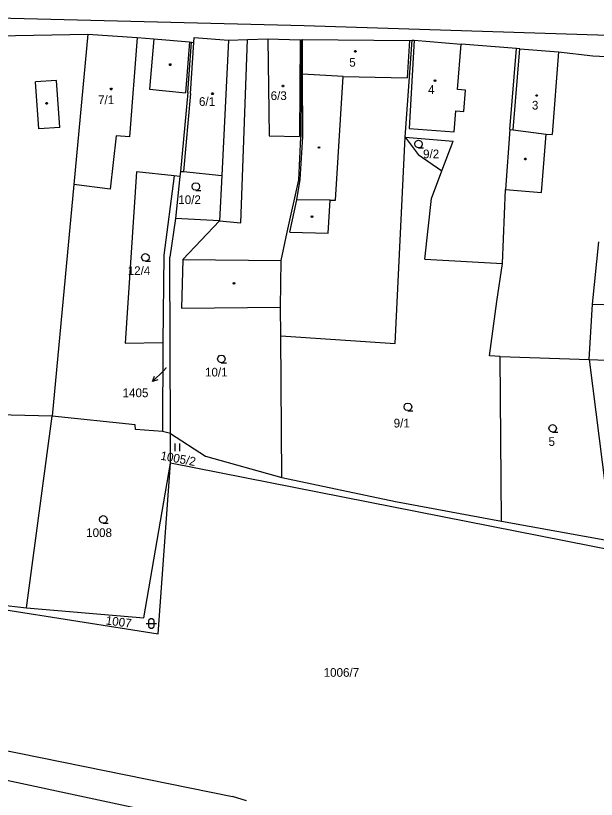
# Model space of a CAD drawing. Extents: x -852001 to -842497, y -1063614 to -1052182.
# Drawn here: x -849514.2 to -849400.5, y -1056500 to -1056346.6 of the extents above; entities that cross this region are included whole.
import ezdxf

# ---------------------------------------------------------------- set-up
doc = ezdxf.new("R2010")
doc.units = 0
for name, color, linetype in [('Default', 7, 'Continuous'), ('KN_HRANICE', 7, 'Continuous'), ('KN_KULTURY', 7, 'Continuous'), ('KN_PARCELY', 7, 'Continuous'), ('KN_SLUCKY', 7, 'Continuous')]:
    doc.layers.add(name, color=color, linetype=linetype)

# ---------------------------------------------------------------- blocks, each defined once
blk = doc.blocks.new('304')
at = {"layer": 'Default'}
blk.add_lwpolyline([(0, 0), (-0.38, 0.1), (-0.65, 0.37), (-0.75, 0.74), (-0.65, 1.11), (-0.38, 1.38), (-0.01, 1.48), (0.36, 1.38), (0.63, 1.11), (0.73, 0.73), (0.63, 0.35), (0.36, 0.08), (-0.02, -0.02), (0.98, -0.02)], dxfattribs=at)
blk = doc.blocks.new('306')
at = {"layer": 'Default'}
for p, q in [((-0.5, 1.5), (-0.5, 0)), ((0.5, 0), (0.5, 1.5))]:
    blk.add_line(p, q, dxfattribs=at)
blk = doc.blocks.new('316')
at = {"layer": 'Default'}
for points in [[(-0.5, 1.5), (-0.4, 1.79), (-0.15, 1.97), (0.16, 1.97), (0.41, 1.79), (0.51, 1.5), (0.51, 0.5), (0.41, 0.21), (0.16, 0.03), (-0.15, 0.03), (-0.4, 0.21), (-0.5, 0.5), (-0.5, 1.5)], [(-1, 1), (0.27, 1), (1, 1)]]:
    blk.add_lwpolyline(points, dxfattribs=at)
blk = doc.blocks.new('10292')
at = {"layer": 'Default'}
blk.add_line((0, 3), (0, 0), dxfattribs=at)
blk.add_lwpolyline([(-0.5, 2), (0, 3), (0.5, 2)], dxfattribs=at)
blk = doc.blocks.new('402')
at = {"layer": 'Default'}
blk.add_lwpolyline([(0.09, 0.15), (0.18, 0), (0.09, -0.15), (-0.09, -0.15), (-0.18, 0), (-0.09, 0.15), (0.09, 0.15)], dxfattribs=at)

msp = doc.modelspace()

# ---------------------------------------------------------------- linework, layer by layer
at = {"layer": 'KN_HRANICE'}
for p, q in [((-849534.81, -1056346.62), (-849457.69, -1056348.54)), ((-849534.81, -1056346.62), (-849457.69, -1056348.54)), ((-849457.69, -1056348.54), (-849398.2, -1056350.42)), ((-849457.69, -1056348.54), (-849398.2, -1056350.42)), ((-849520.48, -1056350.65), (-849500.05, -1056350.21)), ((-849520.48, -1056350.65), (-849500.05, -1056350.21)), ((-849500.05, -1056350.21), (-849502.8, -1056379.68)), ((-849500.05, -1056350.21), (-849502.8, -1056379.68)), ((-849500.05, -1056350.21), (-849490.37, -1056350.9)), ((-849500.05, -1056350.21), (-849490.37, -1056350.9)), ((-849490.37, -1056350.9), (-849487.09, -1056351.14)), ((-849490.37, -1056350.9), (-849487.09, -1056351.14)), ((-849487.09, -1056351.14), (-849480.14, -1056351.77)), ((-849487.09, -1056351.14), (-849480.14, -1056351.77)), ((-849479.29, -1056351.85), (-849479.23, -1056350.91)), ((-849479.29, -1056351.85), (-849479.23, -1056350.91)), ((-849479.23, -1056350.91), (-849472.47, -1056351.4)), ((-849479.23, -1056350.91), (-849472.47, -1056351.4)), ((-849472.47, -1056351.4), (-849468.75, -1056351.27)), ((-849472.47, -1056351.4), (-849468.75, -1056351.27)), ((-849470.08, -1056387.16), (-849468.75, -1056351.27)), ((-849470.08, -1056387.16), (-849468.75, -1056351.27)), ((-849468.75, -1056351.27), (-849464.83, -1056351.13)), ((-849468.75, -1056351.27), (-849464.83, -1056351.13)), ((-849464.83, -1056351.13), (-849458.48, -1056351.34)), ((-849464.83, -1056351.13), (-849458.48, -1056351.34)), ((-849458.48, -1056351.34), (-849458.24, -1056351.35)), ((-849458.48, -1056351.34), (-849458.24, -1056351.35)), ((-849458.24, -1056351.35), (-849458.31, -1056370.39)), ((-849458.24, -1056351.35), (-849458.31, -1056370.39)), ((-849458.24, -1056351.35), (-849457.99, -1056351.31)), ((-849458.24, -1056351.35), (-849457.99, -1056351.31)), ((-849457.99, -1056351.31), (-849437.06, -1056351.45)), ((-849457.99, -1056351.31), (-849437.06, -1056351.45)), ((-849437.9, -1056370.41), (-849436.56, -1056351.44)), ((-849437.9, -1056370.41), (-849436.56, -1056351.44)), ((-849437.06, -1056351.45), (-849436.56, -1056351.44)), ((-849437.06, -1056351.45), (-849436.56, -1056351.44)), ((-849436.56, -1056351.44), (-849436.13, -1056351.44)), ((-849436.56, -1056351.44), (-849436.13, -1056351.44)), ((-849436.13, -1056351.44), (-849426.94, -1056352.2)), ((-849436.13, -1056351.44), (-849426.94, -1056352.2)), ((-849480.43, -1056361.68), (-849479.72, -1056351.81)), ((-849480.43, -1056361.68), (-849479.72, -1056351.81)), ((-849480.14, -1056351.77), (-849479.72, -1056351.81)), ((-849480.14, -1056351.77), (-849479.72, -1056351.81)), ((-849479.72, -1056351.81), (-849479.29, -1056351.85)), ((-849479.72, -1056351.81), (-849479.29, -1056351.85)), ((-849416.15, -1056353.07), (-849426.94, -1056352.2)), ((-849416.15, -1056353.07), (-849426.94, -1056352.2)), ((-849417.42, -1056368.92), (-849416.15, -1056353.07)), ((-849417.42, -1056368.92), (-849416.15, -1056353.07)), ((-849415.5, -1056353.12), (-849416.15, -1056353.07)), ((-849415.5, -1056353.12), (-849416.15, -1056353.07)), ((-849415.5, -1056353.12), (-849407.89, -1056353.73)), ((-849415.5, -1056353.12), (-849407.89, -1056353.73)), ((-849407.89, -1056353.73), (-849401.22, -1056354.48)), ((-849407.89, -1056353.73), (-849401.22, -1056354.48)), ((-849401.22, -1056354.48), (-849397.3, -1056354.68)), ((-849401.22, -1056354.48), (-849397.3, -1056354.68)), ((-849480.43, -1056361.68), (-849481.92, -1056377.09)), ((-849480.43, -1056361.68), (-849481.92, -1056377.09)), ((-849417.42, -1056368.92), (-849418.27, -1056380.63)), ((-849417.42, -1056368.92), (-849418.27, -1056380.63)), ((-849458.76, -1056378.72), (-849458.31, -1056370.39)), ((-849458.76, -1056378.72), (-849458.31, -1056370.39)), ((-849439.86, -1056410.77), (-849437.9, -1056370.41)), ((-849439.86, -1056410.77), (-849437.9, -1056370.41)), ((-849437.9, -1056370.41), (-849428.51, -1056371.18)), ((-849437.9, -1056370.41), (-849435.36, -1056373.81)), ((-849437.9, -1056370.41), (-849428.51, -1056371.18)), ((-849437.9, -1056370.41), (-849435.36, -1056373.81)), ((-849430.75, -1056376.96), (-849428.51, -1056371.18)), ((-849430.75, -1056376.96), (-849428.51, -1056371.18)), ((-849435.36, -1056373.81), (-849430.75, -1056376.96)), ((-849435.36, -1056373.81), (-849430.75, -1056376.96)), ((-849490.51, -1056377.17), (-849492.74, -1056410.69)), ((-849490.51, -1056377.17), (-849492.74, -1056410.69)), ((-849483.12, -1056378), (-849490.51, -1056377.17)), ((-849483.12, -1056378), (-849490.51, -1056377.17)), ((-849481.92, -1056377.09), (-849482.05, -1056378.12)), ((-849481.92, -1056377.09), (-849482.05, -1056378.12)), ((-849481.92, -1056377.09), (-849481.33, -1056377.15)), ((-849481.92, -1056377.09), (-849481.33, -1056377.15)), ((-849481.33, -1056377.15), (-849473.83, -1056377.89)), ((-849481.33, -1056377.15), (-849473.83, -1056377.89)), ((-849432.79, -1056382.39), (-849430.75, -1056376.96)), ((-849432.79, -1056382.39), (-849430.75, -1056376.96)), ((-849483.12, -1056378), (-849485.17, -1056393.49)), ((-849483.12, -1056378), (-849485.17, -1056393.49)), ((-849482.05, -1056378.12), (-849483.12, -1056378)), ((-849482.05, -1056378.12), (-849483.12, -1056378)), ((-849482.05, -1056378.12), (-849482.89, -1056386.33)), ((-849482.05, -1056378.12), (-849482.89, -1056386.33)), ((-849473.83, -1056377.89), (-849474.29, -1056386.75)), ((-849473.83, -1056377.89), (-849474.29, -1056386.75)), ((-849461.04, -1056389.01), (-849458.76, -1056378.72)), ((-849461.04, -1056389.01), (-849458.76, -1056378.72)), ((-849502.8, -1056379.68), (-849507.03, -1056425.02)), ((-849502.8, -1056379.68), (-849507.03, -1056425.02)), ((-849418.85, -1056395.14), (-849418.27, -1056380.63)), ((-849418.85, -1056395.14), (-849418.27, -1056380.63)), ((-849434.1, -1056394.27), (-849432.79, -1056382.39)), ((-849434.1, -1056394.27), (-849432.79, -1056382.39)), ((-849482.89, -1056386.33), (-849483.96, -1056393.89)), ((-849482.89, -1056386.33), (-849483.96, -1056393.89)), ((-849474.29, -1056386.75), (-849482.89, -1056386.33)), ((-849474.29, -1056386.75), (-849482.89, -1056386.33)), ((-849474.29, -1056386.75), (-849481.42, -1056394.34)), ((-849474.29, -1056386.75), (-849481.42, -1056394.34)), ((-849474.29, -1056386.75), (-849470.08, -1056387.16)), ((-849474.29, -1056386.75), (-849470.08, -1056387.16)), ((-849462.21, -1056394.54), (-849461.04, -1056389.01)), ((-849462.21, -1056394.54), (-849461.04, -1056389.01)), ((-849401.25, -1056403.09), (-849400, -1056390.91)), ((-849401.25, -1056403.09), (-849400, -1056390.91)), ((-849485.17, -1056393.49), (-849485.33, -1056410.62)), ((-849485.17, -1056393.49), (-849485.33, -1056410.62)), ((-849483.82, -1056428.39), (-849483.96, -1056393.89)), ((-849483.82, -1056428.39), (-849483.96, -1056393.89)), ((-849481.42, -1056394.34), (-849481.68, -1056403.84)), ((-849481.42, -1056394.34), (-849481.68, -1056403.84)), ((-849462.29, -1056403.7), (-849462.21, -1056394.54)), ((-849462.29, -1056403.7), (-849462.21, -1056394.54)), ((-849434.1, -1056394.27), (-849418.85, -1056395.14)), ((-849434.1, -1056394.27), (-849418.85, -1056395.14)), ((-849420.01, -1056402.58), (-849418.85, -1056395.14)), ((-849420.01, -1056402.58), (-849418.85, -1056395.14)), ((-849481.68, -1056403.84), (-849462.29, -1056403.7)), ((-849481.68, -1056403.84), (-849462.29, -1056403.7)), ((-849462.25, -1056409.27), (-849462.29, -1056403.7)), ((-849462.25, -1056409.27), (-849462.29, -1056403.7)), ((-849421.41, -1056413.23), (-849420.01, -1056402.58)), ((-849421.41, -1056413.23), (-849420.01, -1056402.58)), ((-849401.89, -1056413.93), (-849401.25, -1056403.09)), ((-849401.89, -1056413.93), (-849401.25, -1056403.09)), ((-849462.06, -1056437.04), (-849462.25, -1056409.27)), ((-849462.25, -1056409.27), (-849439.86, -1056410.77)), ((-849462.06, -1056437.04), (-849462.25, -1056409.27)), ((-849462.25, -1056409.27), (-849439.86, -1056410.77)), ((-849492.74, -1056410.69), (-849485.33, -1056410.62)), ((-849492.74, -1056410.69), (-849485.33, -1056410.62)), ((-849485.33, -1056410.62), (-849485.43, -1056428.03)), ((-849485.33, -1056410.62), (-849485.43, -1056428.03)), ((-849419.34, -1056413.3), (-849421.41, -1056413.23)), ((-849419.34, -1056413.3), (-849421.41, -1056413.23)), ((-849419.09, -1056445.59), (-849419.34, -1056413.3)), ((-849419.34, -1056413.3), (-849401.89, -1056413.93)), ((-849419.09, -1056445.59), (-849419.34, -1056413.3)), ((-849419.34, -1056413.3), (-849401.89, -1056413.93)), ((-849401.89, -1056413.93), (-849374.54, -1056415)), ((-849401.89, -1056413.93), (-849397.43, -1056449.45)), ((-849401.89, -1056413.93), (-849374.54, -1056415)), ((-849401.89, -1056413.93), (-849397.43, -1056449.45)), ((-849507.03, -1056425.02), (-849531.06, -1056424.37)), ((-849507.03, -1056425.02), (-849531.06, -1056424.37)), ((-849512.05, -1056462.5), (-849507.03, -1056425.02)), ((-849512.05, -1056462.5), (-849507.03, -1056425.02)), ((-849490.78, -1056426.73), (-849507.03, -1056425.02)), ((-849490.78, -1056426.73), (-849507.03, -1056425.02)), ((-849490.69, -1056427.59), (-849490.78, -1056426.73)), ((-849490.69, -1056427.59), (-849490.78, -1056426.73)), ((-849485.43, -1056428.03), (-849490.69, -1056427.59)), ((-849485.43, -1056428.03), (-849490.69, -1056427.59)), ((-849483.82, -1056428.39), (-849485.43, -1056428.03)), ((-849483.82, -1056428.39), (-849485.43, -1056428.03)), ((-849483.86, -1056434.18), (-849483.82, -1056428.39)), ((-849483.86, -1056434.18), (-849483.82, -1056428.39)), ((-849483.82, -1056428.39), (-849476.99, -1056432.86)), ((-849483.82, -1056428.39), (-849476.99, -1056432.86)), ((-849476.99, -1056432.86), (-849462.06, -1056437.04)), ((-849476.99, -1056432.86), (-849462.06, -1056437.04)), ((-849489.06, -1056464.49), (-849483.86, -1056434.18)), ((-849489.06, -1056464.49), (-849483.86, -1056434.18)), ((-849486.28, -1056467.61), (-849483.86, -1056434.18)), ((-849486.28, -1056467.61), (-849483.86, -1056434.18)), ((-849371.72, -1056456.31), (-849483.86, -1056434.18)), ((-849371.72, -1056456.31), (-849483.86, -1056434.18)), ((-849462.06, -1056437.04), (-849439.82, -1056441.73)), ((-849462.06, -1056437.04), (-849439.82, -1056441.73)), ((-849439.82, -1056441.73), (-849419.09, -1056445.59)), ((-849439.82, -1056441.73), (-849419.09, -1056445.59)), ((-849419.09, -1056445.59), (-849397.43, -1056449.45)), ((-849419.09, -1056445.59), (-849397.43, -1056449.45)), ((-849534.42, -1056460.02), (-849512.05, -1056462.5)), ((-849534.42, -1056460.02), (-849486.28, -1056467.61)), ((-849534.42, -1056460.02), (-849512.05, -1056462.5)), ((-849534.42, -1056460.02), (-849486.28, -1056467.61)), ((-849512.05, -1056462.5), (-849489.06, -1056464.49)), ((-849512.05, -1056462.5), (-849489.06, -1056464.49)), ((-849566.27, -1056480.31), (-849471.74, -1056499.48)), ((-849566.27, -1056480.31), (-849471.74, -1056499.48)), ((-849477.73, -1056504.47), (-849567.38, -1056485.36)), ((-849477.73, -1056504.47), (-849567.38, -1056485.36)), ((-849468.95, -1056500.27), (-849471.74, -1056499.48)), ((-849468.95, -1056500.27), (-849471.74, -1056499.48))]:
    msp.add_line(p, q, dxfattribs=at)
at = {"layer": 'KN_PARCELY'}
msp.add_line((-849484.68, -1056415.57), (-849485.24, -1056416.13), dxfattribs=at)
msp.add_line((-849484.68, -1056415.57), (-849485.24, -1056416.13), dxfattribs=at)
at = {"layer": 'KN_SLUCKY'}
for p, q in [((-849490.37, -1056350.9), (-849491.86, -1056370.31)), ((-849490.37, -1056350.9), (-849491.86, -1056370.31)), ((-849487.09, -1056351.14), (-849487.95, -1056360.98)), ((-849487.09, -1056351.14), (-849487.95, -1056360.98)), ((-849472.47, -1056351.4), (-849473.83, -1056377.89)), ((-849472.47, -1056351.4), (-849473.83, -1056377.89)), ((-849464.83, -1056351.13), (-849464.57, -1056370.11)), ((-849464.83, -1056351.13), (-849464.57, -1056370.11)), ((-849458.48, -1056351.34), (-849458.6, -1056370.29)), ((-849458.48, -1056351.34), (-849458.6, -1056370.29)), ((-849457.99, -1056358.05), (-849457.99, -1056351.31)), ((-849457.99, -1056358.05), (-849457.99, -1056351.31)), ((-849437.06, -1056351.45), (-849437.53, -1056358.8)), ((-849437.06, -1056351.45), (-849437.53, -1056358.8)), ((-849436.13, -1056351.44), (-849437.16, -1056368.68)), ((-849436.13, -1056351.44), (-849437.16, -1056368.68)), ((-849480.14, -1056351.77), (-849480.9, -1056361.73)), ((-849480.14, -1056351.77), (-849480.9, -1056361.73)), ((-849479.96, -1056361.85), (-849479.29, -1056351.85)), ((-849479.96, -1056361.85), (-849479.29, -1056351.85)), ((-849427.67, -1056361.1), (-849426.94, -1056352.2)), ((-849427.67, -1056361.1), (-849426.94, -1056352.2)), ((-849416.77, -1056368.97), (-849415.5, -1056353.12)), ((-849416.77, -1056368.97), (-849415.5, -1056353.12)), ((-849407.89, -1056353.73), (-849409.18, -1056369.88)), ((-849407.89, -1056353.73), (-849409.18, -1056369.88)), ((-849506.16, -1056359.3), (-849510.3, -1056359.6)), ((-849506.16, -1056359.3), (-849510.3, -1056359.6)), ((-849505.5, -1056368.48), (-849506.16, -1056359.3)), ((-849505.5, -1056368.48), (-849506.16, -1056359.3)), ((-849450.04, -1056358.54), (-849457.99, -1056358.05)), ((-849457.98, -1056370.31), (-849457.99, -1056358.05)), ((-849450.04, -1056358.54), (-849457.99, -1056358.05)), ((-849457.98, -1056370.31), (-849457.99, -1056358.05)), ((-849451.58, -1056382.74), (-849450.04, -1056358.54)), ((-849451.58, -1056382.74), (-849450.04, -1056358.54)), ((-849450.04, -1056358.54), (-849437.53, -1056358.8)), ((-849450.04, -1056358.54), (-849437.53, -1056358.8)), ((-849509.64, -1056368.77), (-849510.3, -1056359.6)), ((-849509.64, -1056368.77), (-849510.3, -1056359.6)), ((-849487.95, -1056360.98), (-849480.9, -1056361.73)), ((-849487.95, -1056360.98), (-849480.9, -1056361.73)), ((-849479.96, -1056361.85), (-849481.33, -1056377.15)), ((-849479.96, -1056361.85), (-849481.33, -1056377.15)), ((-849426.11, -1056361.23), (-849427.67, -1056361.1)), ((-849426.11, -1056361.23), (-849427.67, -1056361.1)), ((-849426.45, -1056365.39), (-849426.11, -1056361.23)), ((-849426.45, -1056365.39), (-849426.11, -1056361.23)), ((-849428.33, -1056369.36), (-849428.02, -1056365.27)), ((-849428.33, -1056369.36), (-849428.02, -1056365.27)), ((-849428.02, -1056365.27), (-849426.45, -1056365.39)), ((-849428.02, -1056365.27), (-849426.45, -1056365.39)), ((-849505.5, -1056368.48), (-849509.64, -1056368.77)), ((-849505.5, -1056368.48), (-849509.64, -1056368.77)), ((-849494.48, -1056370.13), (-849495.68, -1056380.57)), ((-849494.48, -1056370.13), (-849495.68, -1056380.57)), ((-849491.86, -1056370.31), (-849494.48, -1056370.13)), ((-849491.86, -1056370.31), (-849494.48, -1056370.13)), ((-849464.57, -1056370.11), (-849458.6, -1056370.29)), ((-849464.57, -1056370.11), (-849458.6, -1056370.29)), ((-849437.16, -1056368.68), (-849428.33, -1056369.36)), ((-849437.16, -1056368.68), (-849428.33, -1056369.36)), ((-849417.42, -1056368.92), (-849416.77, -1056368.97)), ((-849417.42, -1056368.92), (-849416.77, -1056368.97)), ((-849416.77, -1056368.97), (-849410.33, -1056369.79)), ((-849416.77, -1056368.97), (-849410.33, -1056369.79)), ((-849411.25, -1056381.2), (-849410.33, -1056369.79)), ((-849411.25, -1056381.2), (-849410.33, -1056369.79)), ((-849410.33, -1056369.79), (-849409.18, -1056369.88)), ((-849410.33, -1056369.79), (-849409.18, -1056369.88)), ((-849458.45, -1056378.68), (-849457.98, -1056370.31)), ((-849458.45, -1056378.68), (-849457.98, -1056370.31)), ((-849459.13, -1056382.68), (-849458.45, -1056378.68)), ((-849459.13, -1056382.68), (-849458.45, -1056378.68)), ((-849495.68, -1056380.57), (-849502.8, -1056379.68)), ((-849495.68, -1056380.57), (-849502.8, -1056379.68)), ((-849418.27, -1056380.63), (-849411.25, -1056381.2)), ((-849418.27, -1056380.63), (-849411.25, -1056381.2)), ((-849460.5, -1056389.02), (-849459.13, -1056382.68)), ((-849460.5, -1056389.02), (-849459.13, -1056382.68)), ((-849452.58, -1056382.72), (-849459.13, -1056382.68)), ((-849452.58, -1056382.72), (-849459.13, -1056382.68)), ((-849453, -1056389.21), (-849452.58, -1056382.72)), ((-849453, -1056389.21), (-849452.58, -1056382.72)), ((-849452.58, -1056382.72), (-849451.58, -1056382.74)), ((-849452.58, -1056382.72), (-849451.58, -1056382.74)), ((-849460.5, -1056389.02), (-849453, -1056389.21)), ((-849460.5, -1056389.02), (-849453, -1056389.21)), ((-849481.42, -1056394.34), (-849462.21, -1056394.54)), ((-849481.42, -1056394.34), (-849462.21, -1056394.54)), ((-849401.25, -1056403.09), (-849374.04, -1056404)), ((-849401.25, -1056403.09), (-849374.04, -1056404))]:
    msp.add_line(p, q, dxfattribs=at)

# ---------------------------------------------------------------- block references
at = {"layer": 'KN_KULTURY'}
for name, p in [('402', (-849447.68, -1056353.59)), ('402', (-849447.68, -1056353.59)), ('402', (-849483.92, -1056356.22)), ('402', (-849483.92, -1056356.22)), ('402', (-849432.09, -1056359.36)), ('402', (-849432.09, -1056359.36)), ('402', (-849495.46, -1056360.98)), ('402', (-849495.46, -1056360.98)), ('402', (-849461.83, -1056360.39)), ('402', (-849461.83, -1056360.39)), ('402', (-849475.63, -1056361.88)), ('402', (-849475.63, -1056361.88)), ('402', (-849412.18, -1056362.25)), ('402', (-849412.18, -1056362.25)), ('402', (-849508.08, -1056363.77)), ('402', (-849508.08, -1056363.77)), ('304', (-849435.31, -1056372.47)), ('304', (-849435.31, -1056372.47)), ('402', (-849454.79, -1056372.42)), ('402', (-849454.79, -1056372.42)), ('402', (-849414.41, -1056374.66)), ('402', (-849414.41, -1056374.66)), ('304', (-849478.89, -1056380.79)), ('304', (-849478.89, -1056380.79)), ('402', (-849456.17, -1056385.97)), ('402', (-849456.17, -1056385.97)), ('304', (-849488.75, -1056394.68)), ('304', (-849488.75, -1056394.68)), ('402', (-849471.42, -1056399.02)), ('402', (-849471.42, -1056399.02)), ('304', (-849473.9, -1056414.54)), ('304', (-849473.9, -1056414.54)), ('304', (-849437.38, -1056423.93)), ('304', (-849437.38, -1056423.93)), ('304', (-849409.05, -1056428.13)), ('304', (-849409.05, -1056428.13)), ('306', (-849482.51, -1056431.87)), ('306', (-849482.51, -1056431.87)), ('304', (-849497, -1056445.96)), ('304', (-849497, -1056445.96)), ('316', (-849487.62, -1056466.61)), ('316', (-849487.62, -1056466.61))]:
    msp.add_blockref(name, p, dxfattribs=at)
at = {"layer": 'KN_PARCELY', "rotation": 134.988857}
msp.add_blockref('10292', (-849485.24, -1056416.13), dxfattribs=at)
msp.add_blockref('10292', (-849485.24, -1056416.13), dxfattribs=at)

# ---------------------------------------------------------------- texts
at = {"layer": 'KN_PARCELY'}
for s, height, p in [('5', 1.7, (-849448.86, -1056356.6)), ('5', 1.7, (-849448.86, -1056356.6)), ('4', 1.7, (-849433.43, -1056361.92)), ('4', 1.7, (-849433.43, -1056361.92)), ('7/1', 1.7, (-849498.04, -1056363.94)), ('7/1', 1.7, (-849498.04, -1056363.94)), ('6/1', 1.7, (-849478.28, -1056364.28)), ('6/1', 1.7, (-849478.28, -1056364.28)), ('6/3', 1.7, (-849464.25, -1056363.13)), ('6/3', 1.7, (-849464.25, -1056363.13)), ('3', 1.7, (-849413.12, -1056365)), ('3', 1.7, (-849413.12, -1056365)), ('9/2', 1.7, (-849434.42, -1056374.53)), ('9/2', 1.7, (-849434.42, -1056374.53)), ('10/2', 1.7, (-849482.33, -1056383.49)), ('10/2', 1.7, (-849482.33, -1056383.49)), ('12/4', 1.7, (-849492.23, -1056397.38)), ('12/4', 1.7, (-849492.23, -1056397.38)), ('1405', 0.1, (-849484.88, -1056415.57)), ('1405', 0.1, (-849484.88, -1056415.57)), ('10/1', 1.7, (-849477.1, -1056417.24)), ('10/1', 1.7, (-849477.1, -1056417.24)), ('1405', 1.7, (-849493.23, -1056421.29)), ('1405', 1.7, (-849493.23, -1056421.29)), ('9/1', 1.7, (-849440.18, -1056427.22)), ('9/1', 1.7, (-849440.18, -1056427.22)), ('5', 1.7, (-849409.86, -1056430.83)), ('5', 1.7, (-849409.86, -1056430.83)), ('1008', 1.7, (-849500.36, -1056448.66)), ('1008', 1.7, (-849500.36, -1056448.66)), ('1006/7', 1.7, (-849453.88, -1056476.02)), ('1006/7', 1.7, (-849453.88, -1056476.02))]:
    msp.add_text(s, height=height, dxfattribs=at).set_placement(p)
for s, rotation, p in [('1005/2', 349.504, (-849485.91, -1056433.51)), ('1005/2', 349.504, (-849485.91, -1056433.51)), ('1007', 352.426, (-849496.6, -1056465.77)), ('1007', 352.426, (-849496.6, -1056465.77))]:
    msp.add_text(s, height=1.7, rotation=rotation, dxfattribs=at).set_placement(p)

doc.saveas('drawing.dxf')
